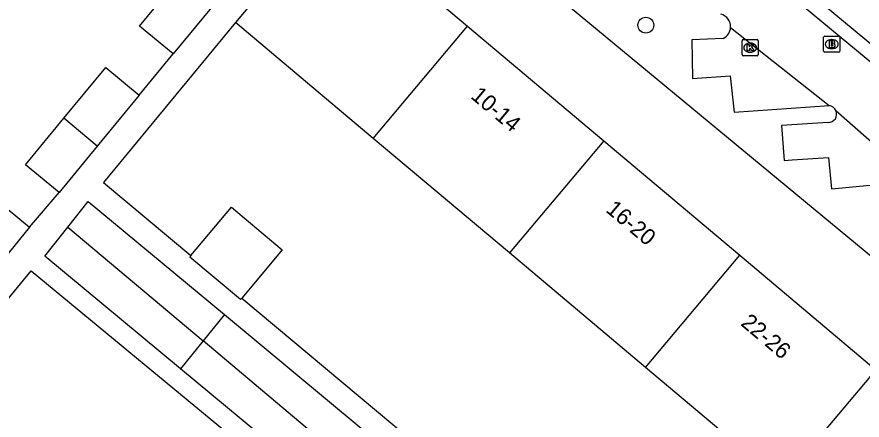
# Model space of a CAD drawing. Extents: x 162074 to 163034, y 381824 to 382557.
# Drawn here: x 162396.8 to 162449, y 382141.9 to 382166.8 of the extents above; entities that cross this region are included whole.
import ezdxf

# ---------------------------------------------------------------- set-up
doc = ezdxf.new("R2010")
doc.units = 0
for name, color, linetype in [('IMGEO_Boom', 7, 'Continuous'), ('IMGEO_Brandkraan', 7, 'Continuous'), ('IMGEO_Kolk', 7, 'Continuous'), ('IMGEO_Pand', 7, 'Continuous'), ('IMGEO_Pand_nummerreeks', 7, 'Continuous'), ('IMGEO_Rijbaan_lokaal_open', 7, 'Continuous'), ('IMGEO_Voetpad_open', 7, 'Continuous')]:
    doc.layers.add(name, color=color, linetype=linetype)

msp = doc.modelspace()

# ---------------------------------------------------------------- linework, layer by layer
at = {"layer": 'IMGEO_Boom'}
msp.add_circle((162435.664, 382166.277), 0.489, dxfattribs=at)
at = {"layer": 'IMGEO_Brandkraan'}
for p, q in [((162446.659, 382164.677), (162446.659, 382165.529)), ((162446.734, 382165.603), (162447.586, 382165.603)), ((162447.147, 382165.383), (162447.172, 382165.383)), ((162447.66, 382165.529), (162447.66, 382164.677)), ((162447.17, 382164.823), (162447.145, 382164.823)), ((162447.586, 382164.603), (162446.734, 382164.603))]:
    msp.add_line(p, q, dxfattribs=at)
for points in [[(162446.659, 382164.677), (162446.659, 382165.529)], [(162446.734, 382165.603), (162447.586, 382165.603)], [(162447.007, 382165.303), (162447.007, 382164.903), (162447.22, 382164.903)], [(162447.238, 382165.303), (162447.007, 382165.303)], [(162447.186, 382165.222), (162447.132, 382165.222), (162447.132, 382165.146)], [(162447.66, 382165.529), (162447.66, 382164.677)], [(162447.132, 382165.146), (162447.185, 382165.146)], [(162447.194, 382165.07), (162447.132, 382165.07), (162447.132, 382164.989)], [(162447.132, 382164.989), (162447.194, 382164.989)], [(162447.586, 382164.603), (162446.734, 382164.603)]]:
    msp.add_lwpolyline(points, dxfattribs=at)
for centre, radius, start, end in [((162446.736, 382165.527), 0.0765, 91.552, 178.448), ((162446.736, 382165.527), 0.0765, 91.552, 178.448), ((162447.187, 382165.184), 0.0379, 267.8285, 90.9355), ((162447.242, 382165.158), 0.145, 59.4692, 91.5367), ((162447.267, 382165.205), 0.0922, 285.5137, 58.1501), ((162447.584, 382165.527), 0.0765, 1.552, 88.448), ((162447.584, 382165.527), 0.0765, 1.552, 88.448), ((162446.736, 382164.679), 0.0765, 181.552, 268.448), ((162446.736, 382164.679), 0.0765, 181.552, 268.448), ((162447.195, 382165.029), 0.0404, 269.8759, 90.5077), ((162447.226, 382165.154), 0.251, 268.6676, 293.5347), ((162447.272, 382165.013), 0.105, 301.3115, 78.989), ((162447.584, 382164.679), 0.0765, 271.552, 358.448), ((162447.584, 382164.679), 0.0765, 271.552, 358.448)]:
    msp.add_arc(centre, radius, start, end, dxfattribs=at)
for centre, major_axis, ratio, start_param, end_param in [((162447.146, 382165.103), (-0.387, 0.002), 0.722429, 4.712389, 7.853982), ((162447.171, 382165.103), (-0.39, 0.002), 0.717154, 1.570796, 4.712389)]:
    msp.add_ellipse(centre, major_axis=major_axis, ratio=ratio, start_param=start_param, end_param=end_param, dxfattribs=at)
at = {"layer": 'IMGEO_Kolk'}
for p, q in [((162441.615, 382164.458), (162441.615, 382165.31)), ((162441.69, 382165.384), (162442.542, 382165.384)), ((162442.616, 382165.31), (162442.616, 382164.458)), ((162442.103, 382165.164), (162442.128, 382165.164)), ((162442.542, 382164.384), (162441.69, 382164.384)), ((162442.126, 382164.604), (162442.101, 382164.604))]:
    msp.add_line(p, q, dxfattribs=at)
for points in [[(162441.615, 382164.458), (162441.615, 382165.31)], [(162441.69, 382165.384), (162442.542, 382165.384)], [(162442.616, 382165.31), (162442.616, 382164.458)], [(162441.936, 382165.084), (162442.059, 382165.084), (162442.059, 382164.933), (162442.189, 382165.084), (162442.353, 382165.084), (162442.207, 382164.933), (162442.36, 382164.684), (162442.208, 382164.684), (162442.123, 382164.848), (162442.059, 382164.781), (162442.059, 382164.684), (162441.936, 382164.684), (162441.936, 382165.084)], [(162442.542, 382164.384), (162441.69, 382164.384)]]:
    msp.add_lwpolyline(points, dxfattribs=at)
for centre, start, end in [((162441.692, 382165.308), 91.552, 178.448), ((162441.692, 382165.308), 91.552, 178.448), ((162442.54, 382165.308), 1.552, 88.448), ((162442.54, 382165.308), 1.552, 88.448), ((162441.692, 382164.46), 181.552, 268.448), ((162441.692, 382164.46), 181.552, 268.448), ((162442.54, 382164.46), 271.552, 358.448), ((162442.54, 382164.46), 271.552, 358.448)]:
    msp.add_arc(centre, 0.0765, start, end, dxfattribs=at)
for centre, major_axis, ratio, start_param, end_param in [((162442.102, 382164.884), (-0.387, 0.002), 0.722429, 4.712389, 7.853982), ((162442.127, 382164.884), (-0.39, 0.002), 0.717154, 1.570796, 4.712389)]:
    msp.add_ellipse(centre, major_axis=major_axis, ratio=ratio, start_param=start_param, end_param=end_param, dxfattribs=at)
at = {"layer": 'IMGEO_Pand'}
for points in [[(162416.111, 382173.378), (162412.893, 382169.552), (162410.278, 382166.443)], [(162416.111, 382173.378), (162424.641, 382166.204)], [(162406.434, 382164.505), (162404.36, 382166.213), (162406.729, 382169.091)], [(162408.8, 382167.378), (162406.434, 382164.505)], [(162418.808, 382159.269), (162410.278, 382166.443)], [(162418.808, 382159.269), (162424.641, 382166.204)], [(162424.641, 382166.204), (162433.06, 382159.124)], [(162399.67, 382160.515), (162402.259, 382163.659), (162404.333, 382161.951)], [(162404.333, 382161.951), (162401.74, 382158.802)], [(162399.374, 382155.928), (162397.3, 382157.636), (162399.67, 382160.515)], [(162401.74, 382158.802), (162399.67, 382160.515)], [(162427.226, 382152.189), (162418.808, 382159.269)], [(162433.06, 382159.124), (162427.226, 382152.189)], [(162433.06, 382159.124), (162441.477, 382152.045)], [(162401.74, 382158.802), (162399.374, 382155.928)], [(162392.89, 382152.34), (162395.48, 382155.485), (162397.554, 382153.777)], [(162399.92, 382153.78), (162401.184, 382155.368), (162409.597, 382148.387)], [(162407.53, 382152.031), (162410.045, 382155.021), (162413.18, 382152.385), (162410.672, 382149.403)], [(162397.554, 382153.777), (162394.961, 382150.627)], [(162406.887, 382145.019), (162398.491, 382151.984), (162399.92, 382153.78)], [(162399.92, 382153.78), (162408.279, 382146.749)], [(162435.644, 382145.11), (162427.226, 382152.189)], [(162407.53, 382152.031), (162407.471, 382151.961), (162410.606, 382149.324), (162410.672, 382149.403)], [(162435.644, 382145.11), (162441.477, 382152.045)], [(162441.477, 382152.045), (162449.895, 382144.965)], [(162409.597, 382148.387), (162408.279, 382146.749)], [(162409.597, 382148.387), (162418.06, 382141.366)], [(162408.279, 382146.749), (162406.887, 382145.019)], [(162416.696, 382139.67), (162408.279, 382146.749)], [(162415.351, 382137.997), (162406.887, 382145.019)], [(162444.062, 382138.031), (162435.644, 382145.11)], [(162449.895, 382144.965), (162444.062, 382138.031)]]:
    msp.add_lwpolyline(points, dxfattribs=at)
at = {"layer": 'IMGEO_Rijbaan_lokaal_open'}
for points in [[(162426.761, 382182.88), (162455.361, 382159.209)], [(162440.904, 382166.137), (162446.998, 382161.3)], [(162447.417, 382160.996), (162452.35, 382156.649)]]:
    msp.add_lwpolyline(points, dxfattribs=at)
for centre, radius, start, end in [((162440.111, 382166.18), 0.795, 356.8802, 75.9077), ((162446.94, 382160.779), 0.525, 24.473, 83.6024)]:
    msp.add_arc(centre, radius, start, end, dxfattribs=at)
at = {"layer": 'IMGEO_Voetpad_open'}
for points in [[(162425.454, 382185.106), (162460.487, 382156.099)], [(162483.81, 382116.71), (162487.224, 382120.866), (162419.203, 382177.117)], [(162410.278, 382166.443), (162402.134, 382156.545), (162407.53, 382152.031)], [(162440.447, 382165.458), (162438.507, 382165.367), (162438.553, 382162.978), (162440.872, 382163.153), (162441.127, 382160.894), (162446.998, 382161.3)], [(162404.333, 382161.951), (162406.434, 382164.505)], [(162446.941, 382160.252), (162444.054, 382160.062), (162444.222, 382157.908), (162444.722, 382157.943), (162446.951, 382158.098), (162447.137, 382156.158), (162452.35, 382156.649)], [(162397.554, 382153.777), (162399.374, 382155.928)], [(162389.437, 382141.114), (162397.649, 382151.094), (162465.734, 382094.868), (162457.546, 382084.897)], [(162410.672, 382149.403), (162469.86, 382099.891), (162477.847, 382109.617)]]:
    msp.add_lwpolyline(points, dxfattribs=at)
for centre, radius, start, end in [((162440.108, 382166.18), 0.797, 295.179, 356.936), ((162446.94, 382160.777), 0.525, 270.1337, 24.6453)]:
    msp.add_arc(centre, radius, start, end, dxfattribs=at)

# ---------------------------------------------------------------- texts
at = {"layer": 'IMGEO_Pand_nummerreeks'}
for s, p in [('10-14', (162424.777, 382161.804)), ('16-20', (162433.128, 382154.781)), ('22-26', (162441.473, 382147.762))]:
    msp.add_text(s, height=1, rotation=319.9359, dxfattribs=at).set_placement(p)

doc.saveas('drawing.dxf')
